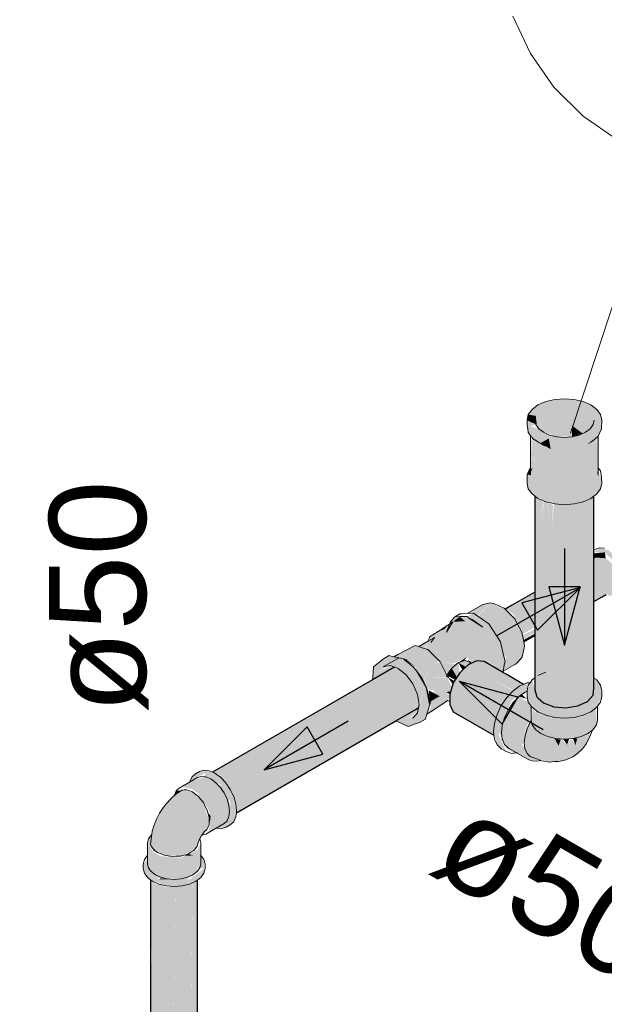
# Model space of a CAD drawing. Header units: millimetres. Extents: x 567 to 934, y -1 to 364.
# Tile 981 of 1056: x 747.94 to 749.15, y 196.26 to 198.3. Entities that reach past the tile are written whole.
import ezdxf

# ---------------------------------------------------------------- set-up
doc = ezdxf.new("R2010")
doc.units = ezdxf.units.MM
doc.header["$MEASUREMENT"] = 0
doc.linetypes.add('NULL', pattern=[0])
for name, color, linetype, lineweight in [('AF-Colunas', 140, 'Continuous', 13), ('AF-Condutos', 140, 'Continuous', 25), ('AF-Conexões', 152, 'Continuous', 18), ('AF-Indicação coluna', 5, 'Continuous', 13), ('AF-Sentido conduto', 140, 'Continuous', 30), ('AF-Textos conduto', 7, 'Continuous', 9)]:
    doc.layers.add(name, color=color, linetype=linetype, lineweight=lineweight)
doc.styles.add('Arial', font='arial.ttf')

msp = doc.modelspace()

# ---------------------------------------------------------------- hatches: boundary and pattern name
at = {"layer": 'AF-Colunas', "linetype": 'Continuous'}
for points in [[(748.9873, 197.3584), (748.987, 197.3406), (748.9896, 197.329), (748.9973, 197.3183), (749.0256, 197.302), (749.0442, 197.2975), (749.0642, 197.296), (749.0841, 197.2975), (749.1027, 197.302), (749.1187, 197.3091), (749.1387, 197.329), (749.141, 197.3507), (749.1329, 197.3638), (749.1308, 197.3758), (749.1308, 197.35), (749.1277, 197.4337), (749.1277, 197.3433), (749.1207, 197.4279), (749.1207, 197.3375), (749.1137, 197.4222), (749.134, 197.4376), (749.141, 197.4527), (749.1413, 197.4706), (749.1387, 197.4821), (749.131, 197.4928), (749.1187, 197.5021), (749.1027, 197.5091), (749.0841, 197.5136), (749.0642, 197.5151), (749.0442, 197.5136), (749.0256, 197.5091), (749.0096, 197.5021), (748.9973, 197.4928), (749.0111, 197.4882), (749.0154, 197.4497), (749.0483, 197.4364), (749.08, 197.4364), (749.08, 197.4595), (749.1019, 197.4431), (749.0948, 197.4399), (749.0642, 197.4352), (749.0335, 197.4399), (749.0111, 197.4529), (748.9944, 197.4577), (749.005, 197.4614), (748.987, 197.4706), (748.9896, 197.445), (748.9999, 197.4361), (749.0024, 197.3801), (748.9956, 197.4377), (748.9965, 197.3782), (748.9946, 197.4389), (748.9944, 197.3737), (748.9954, 197.3569)], [(749.0043, 197.4623), (749.005, 197.4797), (748.9896, 197.4821), (748.987, 197.4706)], [(749.0157, 197.4465), (749.0111, 197.4882), (748.9973, 197.4928), (748.9896, 197.4821), (749.0029, 197.48), (749.0076, 197.4577)], [(749.0079, 197.4553), (749.005, 197.4797), (749.0044, 197.464)], [(749.08, 197.4595), (749.08, 197.4364), (749.1019, 197.4431)], [(748.9954, 197.3744), (748.9954, 197.4378), (748.9946, 197.4389)], [(749.0016, 197.3795), (749.0016, 197.4302), (748.9968, 197.4361)], [(749.0319, 197.4328), (749.0145, 197.4231), (749.0359, 197.4108)], [(749.1207, 197.4262), (749.1138, 197.421), (749.1207, 197.3375)], [(749.1277, 197.3433), (749.1277, 197.4324), (749.1208, 197.4267)], [(749.1308, 197.35), (749.1308, 197.435), (749.1277, 197.4325)], [(749.1338, 197.3575), (749.134, 197.3974), (749.1312, 197.4353), (749.1308, 197.3776)], [(749.134, 197.3977), (749.134, 197.4376), (749.1312, 197.4353)], [(748.9873, 197.3584), (748.9954, 197.3569), (748.9944, 197.3735)]]:
    msp.add_hatch(color=140, dxfattribs=at).paths.add_polyline_path(points)
at = {"layer": 'AF-Condutos', "linetype": 'Continuous'}
for points in [[(749.1247, 196.9171), (749.1246, 197.3135), (749.0967, 197.2993), (749.0425, 197.2979), (749.0384, 197.2493), (749.0244, 197.3025), (749.0211, 197.303), (749.0185, 197.2608), (749.0094, 197.3092), (749.003, 197.314), (749.003, 196.9134), (749.007, 196.8989), (749.0209, 196.8866), (749.0422, 196.8785), (749.0674, 196.8762), (749.092, 196.8801), (749.1118, 196.8893), (749.1233, 196.9024)], [(749.0094, 197.3091), (749.0185, 197.2608), (749.0124, 197.307)], [(749.0185, 197.2608), (749.0198, 197.3014), (749.0123, 197.3079)], [(749.0245, 197.3022), (749.0384, 197.2493), (749.0273, 197.3012)], [(749.0384, 197.2493), (749.0407, 197.2953), (749.0278, 197.3014)], [(749.1319, 197.1899), (749.1247, 197.1857), (749.1247, 197.0968), (749.1687, 197.1213), (749.1745, 197.1295), (749.1757, 197.142), (749.1721, 197.1568), (749.1644, 197.1711), (749.1539, 197.1826)], [(749.003, 197.1147), (748.943, 197.0809), (748.9605, 197.0682), (748.9638, 197.0558), (749.003, 197.0779)], [(749.003, 197.0779), (748.9641, 197.0554), (748.9726, 197.0393), (749.003, 197.0547)], [(749.003, 197.0429), (749.003, 197.0547), (748.9748, 197.0404), (748.9783, 197.0287)], [(749.003, 197.0309), (749.003, 197.0393), (748.9776, 197.0259), (748.9792, 197.0172)], [(748.9801, 197.0125), (749.003, 197.0258), (749.003, 197.0292), (748.9794, 197.0161)], [(748.7123, 196.9595), (748.3379, 196.7433), (748.342, 196.7416), (748.7277, 196.9522)], [(748.8987, 196.9717), (748.8831, 196.9731), (748.8652, 196.9649), (748.848, 196.9486), (748.9428, 196.8939), (748.9582, 196.9112), (748.9125, 196.9376), (748.9591, 196.9119), (748.98, 196.9248), (748.9453, 196.9448)], [(748.7277, 196.9522), (748.342, 196.7416), (748.3544, 196.7363)], [(748.3519, 196.7345), (748.7405, 196.9401), (748.7279, 196.952), (748.3516, 196.7347)], [(748.3524, 196.7347), (748.3641, 196.7223), (748.7405, 196.9401)], [(748.3544, 196.7363), (748.7279, 196.952), (748.7277, 196.9522)], [(748.7408, 196.9397), (748.3642, 196.7222), (748.3644, 196.722), (748.7521, 196.9237)], [(748.3667, 196.7237), (748.7408, 196.9397), (748.7405, 196.9401)], [(748.848, 196.9486), (748.8346, 196.927), (748.9296, 196.8722), (748.9305, 196.8739)], [(748.9428, 196.8939), (748.848, 196.9486), (748.9296, 196.8747)], [(748.3668, 196.7232), (748.3753, 196.7055), (748.7521, 196.9237)], [(748.3755, 196.7052), (748.76, 196.9055), (748.7524, 196.9231), (748.3754, 196.7055)], [(748.3784, 196.7072), (748.7524, 196.9231), (748.7521, 196.9237)], [(748.9218, 196.8516), (748.8346, 196.927), (748.8273, 196.9038), (748.8273, 196.883), (748.9182, 196.8305), (748.9184, 196.8327)], [(748.9204, 196.8528), (748.9296, 196.8722), (748.8346, 196.927)], [(748.3839, 196.6877), (748.76, 196.9055), (748.3775, 196.7062)], [(748.76, 196.9055), (748.3831, 196.6872), (748.3832, 196.6869), (748.7631, 196.8888)], [(748.3877, 196.6716), (748.7631, 196.8888), (748.3848, 196.6878)], [(748.3866, 196.671), (748.7632, 196.8884), (748.7631, 196.8888)], [(748.7629, 196.8769), (748.7632, 196.8884), (748.3866, 196.671), (748.3866, 196.6707), (748.7136, 196.8506), (748.3871, 196.6606), (748.3869, 196.6593), (748.7161, 196.8494)], [(748.9173, 196.8224), (748.9173, 196.831), (748.8273, 196.883)], [(748.9185, 196.8216), (748.8273, 196.883), (748.8346, 196.8682), (748.9187, 196.8197)], [(748.7136, 196.8506), (748.3884, 196.6717), (748.3871, 196.6606)], [(748.2095, 194.9773), (748.2127, 194.9535), (748.2127, 196.5338)], [(748.2967, 194.994), (748.2965, 196.5261), (748.2806, 194.9384), (748.2965, 194.9458), (748.3057, 194.9563), (748.3057, 196.5196), (748.3056, 196.5196)], [(748.2095, 194.9651), (748.2126, 196.5185), (748.2095, 196.5208)], [(748.2127, 194.9535), (748.2238, 194.9436), (748.2238, 196.5239)], [(748.2127, 196.5182), (748.2127, 194.9535), (748.2237, 196.5102)], [(748.2408, 194.9372), (748.2408, 196.5175), (748.2238, 194.9443)], [(748.2238, 196.5127), (748.2238, 194.9436), (748.2407, 196.5058)], [(748.2408, 194.9372), (748.261, 194.9354), (748.2612, 194.9516), (748.261, 196.5157)], [(748.2408, 196.5058), (748.2408, 194.9372), (748.2608, 196.507)], [(748.261, 194.9354), (748.2714, 194.937), (748.2806, 196.5187)], [(748.2805, 196.5088), (748.261, 196.5073), (748.2612, 194.9516)], [(748.2714, 194.937), (748.2806, 194.9384), (748.2806, 196.5187)], [(748.2963, 196.5135), (748.2806, 196.5098), (748.2806, 194.9384)], [(748.3056, 196.5189), (748.2965, 196.5148), (748.2967, 194.994)], [(748.3057, 194.9563), (748.3068, 196.5204), (748.3057, 196.5196)], [(748.3068, 194.968), (748.3068, 196.5204), (748.3058, 195.0191)]]:
    msp.add_hatch(color=151, dxfattribs=at).paths.add_polyline_path(points)
at = {"layer": 'AF-Conexões', "linetype": 'Continuous'}
for points in [[(749.1514, 197.1113), (749.1578, 197.1075), (749.1726, 197.1092), (749.1877, 197.1187), (749.1927, 197.1373), (749.1877, 197.1617), (749.174, 197.1853), (749.1554, 197.2018), (749.1368, 197.2068), (749.1247, 197.1974), (749.1481, 197.1976), (749.1745, 197.1698), (749.1663, 197.1691), (749.1777, 197.134)], [(749.1267, 197.1869), (749.1491, 197.1854), (749.1481, 197.1976), (749.1247, 197.1955)], [(748.8959, 197.0898), (748.8637, 197.0713), (748.8751, 197.0717), (748.9119, 197.093)], [(748.8758, 197.0721), (748.8848, 197.0659), (748.9119, 197.093)], [(748.9119, 197.093), (748.8859, 197.0652), (748.9062, 197.0512), (748.9498, 197.0711), (748.9149, 197.0393), (748.9307, 197.0152), (748.9767, 197.0246), (748.9763, 197.0324), (748.9613, 197.0607), (748.9418, 197.0802)], [(748.9374, 196.9506), (748.9416, 196.9723), (748.9324, 197.0126), (748.9079, 197.05), (748.896, 197.0429), (748.8751, 197.0581), (748.8594, 197.0552), (748.8038, 197.0341), (748.7856, 197.0229), (748.7884, 197.0111), (748.796, 197.0218), (748.7633, 197.0029), (748.7753, 196.9988), (748.7818, 197.0071), (748.8222, 197.0236), (748.7778, 196.998), (748.8077, 196.9705), (748.8371, 196.9686), (748.863, 196.9817), (748.8738, 196.9687), (748.9103, 197.0015), (748.9186, 196.9649), (748.9091, 196.9657)], [(748.8341, 197.0542), (748.8169, 197.0391), (748.8594, 197.0552)], [(748.8292, 197.0541), (748.8205, 197.0327), (748.8341, 197.0542), (748.8486, 197.0653), (748.8376, 197.0644)], [(748.8479, 197.0647), (748.8341, 197.0542), (748.8594, 197.0552)], [(748.8637, 197.0713), (748.8484, 197.0707), (748.8376, 197.0644)], [(748.8486, 197.0653), (748.8594, 197.0552), (748.8751, 197.0581), (748.8647, 197.0629), (748.896, 197.0429), (748.8651, 197.0653)], [(748.9079, 197.05), (748.8764, 197.0718), (748.8651, 197.0653)], [(748.8651, 197.0653), (748.8747, 197.0583), (748.9013, 197.046), (748.9079, 197.05)], [(748.896, 197.0429), (748.9013, 197.046), (748.8747, 197.0583)], [(748.9069, 197.0515), (748.9149, 197.0393), (748.9498, 197.0711)], [(748.8038, 197.0341), (748.8169, 197.0391), (748.8236, 197.0473)], [(748.8222, 197.0236), (748.7818, 197.0071), (748.7778, 196.998)], [(748.9767, 197.0246), (748.9317, 197.0154), (748.9351, 197.0007)], [(748.9767, 196.9809), (748.9818, 197.0038), (748.9767, 197.0246), (748.9351, 197.0007), (748.9395, 196.9813), (748.9804, 197.0006), (748.9413, 196.9709), (748.9402, 196.9651)], [(748.7563, 197.0053), (748.7117, 196.9819), (748.7225, 196.9795), (748.7498, 196.9943), (748.7386, 196.9754), (748.7576, 196.9601), (748.7819, 196.9966)], [(748.7227, 196.9794), (748.7386, 196.9754), (748.7498, 196.9943)], [(748.7576, 196.9601), (748.7737, 196.9384), (748.8012, 196.9711), (748.8067, 196.9725), (748.7819, 196.9966)], [(748.9186, 196.9649), (748.9103, 197.0015), (748.8792, 196.9735), (748.8987, 196.9717)], [(748.9418, 196.9713), (748.9804, 197.0006), (748.9437, 196.9833)], [(748.7219, 196.9792), (748.6901, 196.9609), (748.7042, 196.9636), (748.6904, 196.9777), (748.6703, 196.961), (748.6807, 196.9501)], [(748.7773, 196.8531), (748.7865, 196.8828), (748.7824, 196.9093), (748.7706, 196.9366), (748.7529, 196.9605), (748.7343, 196.9755), (748.7017, 196.9842), (748.6904, 196.9777), (748.7008, 196.967), (748.7373, 196.9445), (748.7513, 196.9255), (748.7711, 196.9028), (748.7607, 196.8656), (748.7753, 196.8763), (748.768, 196.8805), (748.7607, 196.8656), (748.7661, 196.8466)], [(748.7386, 196.9754), (748.7327, 196.9768), (748.7576, 196.9601)], [(748.8716, 196.9679), (748.8593, 196.9741), (748.8454, 196.9696), (748.8587, 196.962)], [(748.847, 196.9709), (748.8563, 196.9731), (748.863, 196.9817)], [(748.8652, 196.976), (748.8689, 196.9667), (748.8737, 196.9688)], [(748.9659, 196.9685), (748.9767, 196.9809), (748.9402, 196.9651), (748.9382, 196.9546)], [(748.7104, 196.9614), (748.7045, 196.9635), (748.6807, 196.9501), (748.6703, 196.961), (748.6679, 196.9338)], [(748.7584, 196.956), (748.7378, 196.9727), (748.7591, 196.9524)], [(748.7591, 196.9524), (748.7785, 196.9188), (748.7844, 196.9137), (748.7737, 196.9384), (748.7576, 196.9601)], [(748.8216, 196.9435), (748.8067, 196.9725), (748.7737, 196.9384), (748.8176, 196.9395)], [(748.8012, 196.9711), (748.7742, 196.9391), (748.8029, 196.9685)], [(748.8399, 196.967), (748.8077, 196.9705), (748.8202, 196.9463)], [(748.8216, 196.9435), (748.8389, 196.9339), (748.8424, 196.9396), (748.8316, 196.9581)], [(748.8454, 196.9696), (748.8316, 196.9581), (748.841, 196.942), (748.8584, 196.9448), (748.848, 196.9486)], [(748.8454, 196.9696), (748.8536, 196.954), (748.8608, 196.9608)], [(749.1259, 196.9305), (749.0841, 196.9546), (749.0256, 196.9501)], [(748.8242, 196.9388), (748.7745, 196.9384), (748.7844, 196.9137), (748.8207, 196.9083)], [(748.8234, 196.9373), (748.8207, 196.9083), (748.8296, 196.9109), (748.832, 196.9185)], [(748.8245, 196.9392), (748.8307, 196.9505), (748.8241, 196.9471)], [(748.8242, 196.9388), (748.8334, 196.925), (748.8375, 196.9317)], [(749.1247, 196.9386), (749.1237, 196.9067), (749.1118, 196.8893), (749.0752, 196.8775), (749.0505, 196.8778), (749.0209, 196.8866), (749.007, 196.8989), (748.9974, 196.9337), (748.987, 196.9116), (748.9896, 196.888), (749.0096, 196.8681), (749.0256, 196.861), (749.0442, 196.8565), (749.0642, 196.855), (749.0841, 196.8565), (749.1027, 196.861), (749.1187, 196.8681), (749.131, 196.8773), (749.1413, 196.8996), (749.1387, 196.9231)], [(749.003, 196.9297), (749.0752, 196.8775), (749.0096, 196.9431)], [(749.1237, 196.9067), (749.0256, 196.9501), (749.0096, 196.9431)], [(748.764, 196.8828), (748.7711, 196.9028), (748.7513, 196.9255), (748.7607, 196.9039)], [(748.7813, 196.9164), (748.7785, 196.9188), (748.7856, 196.8841)], [(748.7882, 196.8896), (748.7844, 196.9137), (748.7854, 196.8902)], [(748.9442, 196.7857), (748.9282, 196.8211), (748.9355, 196.8568), (748.9555, 196.8914), (748.9872, 196.9123), (748.9865, 196.9276), (748.9582, 196.9113), (748.9451, 196.8974), (748.9338, 196.8808), (748.9251, 196.8628), (748.9197, 196.8444), (748.9178, 196.8271), (748.9251, 196.7998)], [(748.8067, 196.9003), (748.7847, 196.9121), (748.7878, 196.8921)], [(748.7878, 196.8921), (748.7882, 196.8896), (748.8067, 196.9003)], [(748.8273, 196.9003), (748.8207, 196.9083), (748.7882, 196.8896), (748.8236, 196.8912)], [(748.7939, 196.908), (748.8067, 196.9003), (748.8207, 196.9083), (748.7951, 196.9121)], [(748.8207, 196.9083), (748.8275, 196.9044), (748.8296, 196.9109)], [(748.9598, 196.7827), (748.9656, 196.7832), (748.9904, 196.769), (749.0121, 196.767), (748.9947, 196.7748), (749.0335, 196.7643), (749.0672, 196.7686), (749.0917, 196.7824), (749.11, 196.8025), (749.117, 196.8251), (749.0915, 196.8152), (749.0866, 196.7989), (749.0785, 196.8126), (749.0696, 196.8005), (749.0569, 196.8121), (749.0522, 196.7978), (749.0436, 196.8136), (749.0157, 196.8231), (748.9943, 196.8477), (748.983, 196.8183), (748.9827, 196.792), (748.9762, 196.8004), (748.9778, 196.8158), (748.9904, 196.8482), (748.9948, 196.8546), (748.9778, 196.8158), (748.9762, 196.8004), (748.9817, 196.8072), (748.9922, 196.8489), (748.9956, 196.8786), (748.9896, 196.888), (748.9702, 196.8994), (748.9637, 196.8946), (748.9408, 196.8563), (748.9297, 196.8248), (748.9448, 196.7914)], [(748.9793, 196.8233), (748.9712, 196.8964), (748.9571, 196.8855)], [(748.9771, 196.9029), (748.9702, 196.8994), (748.987, 196.8948)], [(748.7629, 196.8767), (748.7162, 196.8494), (748.7416, 196.8376), (748.7373, 196.8521), (748.7611, 196.8676)], [(748.7839, 196.8758), (748.7373, 196.8521), (748.7416, 196.8376), (748.7661, 196.8466), (748.7607, 196.8656), (748.7513, 196.8548)], [(748.7877, 196.8756), (748.7804, 196.863), (748.8236, 196.8912), (748.7886, 196.8896)], [(748.9355, 196.8568), (748.9282, 196.8211), (748.9408, 196.8563), (748.9555, 196.8914), (748.9466, 196.876)], [(748.9958, 196.8501), (749.0048, 196.8314), (749.0048, 196.8646), (748.9993, 196.8758)], [(749.1236, 196.8314), (749.1288, 196.8756), (749.1217, 196.8703), (749.1127, 196.8232)], [(749.1288, 196.8756), (749.1236, 196.8314), (749.1304, 196.8409), (749.1304, 196.8768)], [(749.1319, 196.8786), (749.1304, 196.8409), (749.1327, 196.8512)], [(749.0048, 196.8702), (749.0048, 196.8314), (749.0138, 196.8649)], [(749.0142, 196.866), (749.0048, 196.8314), (749.0157, 196.8232), (749.0157, 196.8654)], [(749.0157, 196.8633), (749.0157, 196.8232), (749.0281, 196.8599)], [(749.0282, 196.8603), (749.0157, 196.8232), (749.0464, 196.8129), (749.0317, 196.8595)], [(749.0323, 196.8574), (749.0464, 196.8129), (749.0464, 196.856)], [(749.066, 196.8551), (749.0642, 196.86), (749.0464, 196.8129), (749.0642, 196.8116), (749.0985, 196.8169), (749.0837, 196.8565)], [(749.0464, 196.8129), (749.0624, 196.8551), (749.0464, 196.8564)], [(749.0985, 196.8576), (749.0841, 196.8565), (749.0985, 196.8169)], [(749.0985, 196.8599), (749.0985, 196.8169), (749.1127, 196.8232), (749.1001, 196.8603)], [(749.1127, 196.8633), (749.1001, 196.8603), (749.1127, 196.8232)], [(749.1215, 196.8693), (749.1127, 196.8654), (749.1127, 196.8232)], [(749.0438, 196.8131), (749.0522, 196.7978), (749.0564, 196.8105)], [(749.0617, 196.8114), (749.0696, 196.8005), (749.0738, 196.8108)], [(749.091, 196.8136), (749.0819, 196.8129), (749.0866, 196.7989)], [(748.9678, 196.7832), (748.9408, 196.8003), (748.9485, 196.7932)], [(748.2906, 196.7232), (748.2769, 196.7128), (748.2963, 196.7076), (748.3064, 196.7003), (748.3299, 196.6658), (748.3338, 196.6528), (748.3299, 196.621), (748.3238, 196.6153), (748.3776, 196.646), (748.3745, 196.6752), (748.3615, 196.7004), (748.3441, 196.7221), (748.3566, 196.7166), (748.3731, 196.6881), (748.3776, 196.646), (748.3457, 196.6277), (748.3659, 196.6295), (748.3814, 196.6409), (748.3869, 196.6592), (748.3814, 196.6929), (748.3649, 196.7214), (748.3424, 196.7414), (748.3199, 196.7474), (748.3022, 196.7398), (748.2906, 196.7232), (748.3224, 196.7416), (748.3224, 196.7344)], [(748.3697, 196.6807), (748.3731, 196.6881), (748.3566, 196.7166), (748.3522, 196.7141)], [(748.274, 196.7061), (748.2513, 196.688), (748.2283, 196.6583), (748.2133, 196.6214), (748.2097, 196.5948), (748.2141, 196.5853), (748.2379, 196.5715), (748.2715, 196.5699), (748.299, 196.5812), (748.3079, 196.5983), (748.3262, 196.6249), (748.3304, 196.6426), (748.3187, 196.6803), (748.2963, 196.7027)], [(748.2606, 196.6966), (748.2731, 196.7055), (748.2627, 196.7046)], [(748.3323, 196.6405), (748.3338, 196.6528), (748.3276, 196.6606)], [(748.2113, 196.6112), (748.2054, 196.6053), (748.2109, 196.5813)], [(748.3133, 196.5721), (748.3133, 196.5971), (748.3068, 196.5825), (748.2726, 196.5665), (748.231, 196.5697), (748.2133, 196.5795), (748.2054, 196.6053), (748.2035, 196.5971), (748.2035, 196.5535), (748.2095, 196.5396), (748.2035, 196.563), (748.1947, 196.5535), (748.1969, 196.5344), (748.2095, 196.5208), (748.2419, 196.5084), (748.2749, 196.5084), (748.3034, 196.5179), (748.3199, 196.5344), (748.3199, 196.544), (748.2902, 196.5217), (748.2266, 196.5217), (748.2237, 196.5245), (748.2846, 196.5217), (748.3059, 196.5377), (748.3068, 196.5458), (748.3199, 196.544), (748.3199, 196.5572)], [(748.2869, 196.5741), (748.2805, 196.5704), (748.2988, 196.5714)], [(748.2315, 196.5239), (748.2266, 196.5217), (748.2494, 196.5217)]]:
    msp.add_hatch(color=161, dxfattribs=at).paths.add_polyline_path(points)

# ---------------------------------------------------------------- linework, layer by layer
at = {"layer": 'AF-Colunas'}
for p, q in [((749.0256, 197.5091), (749.0096, 197.5021)), ((749.0442, 197.5136), (749.0256, 197.5091)), ((749.0642, 197.5151), (749.0442, 197.5136)), ((749.0841, 197.5136), (749.0642, 197.5151)), ((749.1027, 197.5091), (749.0841, 197.5136)), ((749.1187, 197.5021), (749.1027, 197.5091)), ((748.9896, 197.4821), (748.987, 197.4706)), ((748.9973, 197.4928), (748.9896, 197.4821)), ((749.0096, 197.5021), (748.9973, 197.4928)), ((749.131, 197.4928), (749.1187, 197.5021)), ((749.1387, 197.4821), (749.131, 197.4928)), ((749.1413, 197.4706), (749.1387, 197.4821)), ((748.987, 197.4706), (748.9873, 197.4604)), ((749.005, 197.4614), (749.0029, 197.4706)), ((749.1254, 197.4706), (749.1233, 197.4614)), ((749.141, 197.4527), (749.1413, 197.4706)), ((748.9873, 197.4604), (748.9885, 197.4527)), ((748.9885, 197.4527), (748.9896, 197.445)), ((748.9896, 197.445), (748.9944, 197.4392)), ((749.0111, 197.4529), (749.005, 197.4614)), ((749.0209, 197.4456), (749.0111, 197.4529)), ((749.0335, 197.4399), (749.0209, 197.4456)), ((749.1075, 197.4456), (749.0948, 197.4399)), ((749.1172, 197.4529), (749.1075, 197.4456)), ((749.1233, 197.4614), (749.1172, 197.4529)), ((749.1341, 197.4377), (749.1376, 197.4452)), ((749.1376, 197.4452), (749.141, 197.4527)), ((748.9944, 197.4392), (748.9953, 197.438)), ((748.9944, 197.4392), (748.9944, 197.3737)), ((748.9953, 197.438), (748.9972, 197.4357)), ((748.9972, 197.4357), (749.001, 197.431)), ((749.001, 197.431), (749.0029, 197.4299)), ((749.0029, 197.4299), (749.0066, 197.4277)), ((749.0066, 197.4277), (749.0104, 197.4255)), ((749.0068, 197.4276), (749.0066, 197.4277)), ((749.0154, 197.4226), (749.0068, 197.4276)), ((749.0104, 197.4255), (749.0199, 197.4201)), ((749.024, 197.4176), (749.0154, 197.4226)), ((749.0483, 197.4364), (749.0335, 197.4399)), ((749.0642, 197.4352), (749.0483, 197.4364)), ((749.08, 197.4364), (749.0642, 197.4352)), ((749.0948, 197.4399), (749.08, 197.4364)), ((749.1137, 197.4222), (749.1187, 197.4251)), ((749.1187, 197.4251), (749.1267, 197.4316)), ((749.1267, 197.4316), (749.134, 197.4376)), ((749.134, 197.4376), (749.1341, 197.4377)), ((749.134, 197.3977), (749.134, 197.4376)), ((749.0199, 197.4201), (749.024, 197.4176)), ((749.134, 197.3974), (749.134, 197.3977)), ((749.134, 197.3719), (749.134, 197.3974)), ((748.9908, 197.3659), (748.9873, 197.3584)), ((748.9942, 197.3734), (748.9908, 197.3659)), ((748.9944, 197.3735), (748.9942, 197.3734)), ((748.9944, 197.3737), (748.9944, 197.3737)), ((748.9944, 197.3737), (748.9944, 197.3735)), ((748.9944, 197.3735), (748.9944, 197.3639)), ((748.9944, 197.3639), (748.9975, 197.3707)), ((749.1329, 197.3638), (749.134, 197.3568)), ((749.134, 197.3568), (749.134, 197.3719)), ((749.1387, 197.3661), (749.134, 197.3719)), ((749.1399, 197.3584), (749.1387, 197.3661)), ((748.9873, 197.3584), (748.987, 197.3406)), ((748.987, 197.3406), (748.9896, 197.329)), ((749.1387, 197.329), (749.1413, 197.3406)), ((749.141, 197.3507), (749.1399, 197.3584)), ((749.1413, 197.3406), (749.141, 197.3507)), ((748.9896, 197.329), (748.9973, 197.3183)), ((749.131, 197.3183), (749.1387, 197.329)), ((748.9973, 197.3183), (749.003, 197.314)), ((749.003, 197.314), (749.0096, 197.3091)), ((749.0096, 197.3091), (749.0256, 197.302)), ((749.0256, 197.302), (749.0442, 197.2975)), ((749.0841, 197.2975), (749.1027, 197.302)), ((749.1027, 197.302), (749.1187, 197.3091)), ((749.1187, 197.3091), (749.1247, 197.3135)), ((749.1247, 197.3135), (749.131, 197.3183)), ((749.0442, 197.2975), (749.0642, 197.296)), ((749.0642, 197.296), (749.0841, 197.2975))]:
    msp.add_line(p, q, dxfattribs=at)
at = {"layer": 'AF-Condutos'}
for p, q in [((749.003, 197.314), (749.003, 197.2697)), ((749.1247, 197.2451), (749.1247, 197.3135)), ((749.003, 197.2697), (749.003, 197.1981)), ((749.1247, 197.2145), (749.1247, 197.2451)), ((749.003, 197.1981), (749.003, 197.1155)), ((749.1247, 197.203), (749.1247, 197.2145)), ((749.1247, 197.2028), (749.1247, 197.203)), ((749.1247, 197.2019), (749.1247, 197.2028)), ((749.1247, 197.1995), (749.1247, 197.2019)), ((749.1247, 197.1904), (749.1247, 197.1995)), ((749.1247, 197.1857), (749.1247, 197.1904)), ((749.1319, 197.1899), (749.1247, 197.1857)), ((749.1247, 197.1223), (749.1247, 197.1857)), ((749.1424, 197.1892), (749.1319, 197.1899)), ((749.1491, 197.1854), (749.1424, 197.1892)), ((749.1247, 197.0959), (749.1247, 197.1223)), ((749.003, 197.1155), (748.9551, 197.0879)), ((749.003, 197.1155), (749.003, 197.0256)), ((749.1247, 197.0959), (749.1419, 197.1058)), ((749.1247, 197.0586), (749.1247, 197.0959)), ((749.1419, 197.1058), (749.1503, 197.1107)), ((748.943, 197.0809), (748.9418, 197.0802)), ((748.9551, 197.0879), (748.943, 197.0809)), ((749.1247, 196.994), (749.1247, 197.0586)), ((748.9801, 197.0124), (749.003, 197.0256)), ((749.003, 197.0256), (749.003, 196.9381)), ((749.1247, 196.9427), (749.1247, 196.994)), ((748.7123, 196.9595), (748.6679, 196.9338)), ((748.7144, 196.96), (748.7123, 196.9595)), ((748.8652, 196.9649), (748.8494, 196.95)), ((748.8737, 196.9689), (748.8652, 196.9649)), ((748.874, 196.969), (748.8737, 196.9689)), ((748.8831, 196.9731), (748.874, 196.969)), ((748.8987, 196.9717), (748.8831, 196.9731)), ((748.9351, 196.9507), (748.8987, 196.9717)), ((748.6679, 196.9338), (748.3379, 196.7433)), ((748.848, 196.9486), (748.8375, 196.9317)), ((748.8494, 196.95), (748.848, 196.9486)), ((748.9367, 196.9498), (748.9351, 196.9507)), ((748.9372, 196.9495), (748.9367, 196.9498)), ((748.9453, 196.9448), (748.9372, 196.9495)), ((748.98, 196.9248), (748.9453, 196.9448)), ((749.003, 196.9381), (749.003, 196.9134)), ((749.1247, 196.9386), (749.1247, 196.9427)), ((749.1247, 196.9171), (749.1247, 196.9386)), ((748.832, 196.9185), (748.8273, 196.9038)), ((748.8346, 196.927), (748.832, 196.9185)), ((748.8375, 196.9317), (748.8346, 196.927)), ((749.003, 196.9134), (749.007, 196.8989)), ((749.1233, 196.9024), (749.1247, 196.9171)), ((748.8273, 196.9038), (748.8273, 196.8892)), ((749.007, 196.8989), (749.0103, 196.8959)), ((749.0103, 196.8959), (749.0209, 196.8866)), ((749.1118, 196.8893), (749.1233, 196.9024)), ((748.7162, 196.8494), (748.7584, 196.8737)), ((748.7584, 196.8737), (748.7629, 196.8769)), ((748.8273, 196.8892), (748.8273, 196.883)), ((748.8273, 196.883), (748.8346, 196.8682)), ((749.0209, 196.8866), (749.0422, 196.8785)), ((749.0422, 196.8785), (749.0674, 196.8762)), ((749.0674, 196.8762), (749.092, 196.8801)), ((749.092, 196.8801), (749.1118, 196.8893)), ((748.8346, 196.8682), (748.9187, 196.8197)), ((748.3869, 196.6592), (748.7162, 196.8494)), ((748.2095, 196.5208), (748.2095, 194.9651)), ((748.3068, 195.0187), (748.3068, 196.5204))]:
    msp.add_line(p, q, dxfattribs=at)
at = {"layer": 'AF-Conexões'}
for p, q in [((749.1291, 197.2044), (749.1247, 197.2019)), ((749.1368, 197.2068), (749.1291, 197.2044)), ((749.1458, 197.2059), (749.1368, 197.2068)), ((749.1472, 197.2053), (749.1458, 197.2059)), ((748.8959, 197.0898), (748.8637, 197.0713)), ((748.9119, 197.093), (748.8959, 197.0898)), ((748.9177, 197.0921), (748.9119, 197.093)), ((748.9309, 197.0864), (748.9177, 197.0921)), ((748.9397, 197.0824), (748.9309, 197.0864)), ((748.9418, 197.0802), (748.9397, 197.0824)), ((748.9613, 197.0607), (748.9418, 197.0802)), ((748.8376, 197.0644), (748.8292, 197.0541)), ((748.8484, 197.0707), (748.8376, 197.0644)), ((748.8486, 197.0653), (748.8376, 197.0644)), ((748.8376, 197.0644), (748.8526, 197.0649)), ((748.8637, 197.0713), (748.8484, 197.0707)), ((748.8533, 197.0653), (748.8486, 197.0653)), ((748.8526, 197.0649), (748.8613, 197.0651)), ((748.8597, 197.0653), (748.8533, 197.0653)), ((748.8611, 197.0653), (748.8597, 197.0653)), ((748.8651, 197.0653), (748.8611, 197.0653)), ((748.8613, 197.0651), (748.8651, 197.0653)), ((748.8764, 197.0718), (748.8637, 197.0713)), ((748.8647, 197.0629), (748.896, 197.0429)), ((748.8751, 197.0581), (748.8647, 197.0629)), ((748.896, 197.0429), (748.8751, 197.0581)), ((748.9079, 197.05), (748.8764, 197.0718)), ((748.9763, 197.0324), (748.9613, 197.0607)), ((748.8236, 197.0473), (748.8038, 197.0341)), ((748.8205, 197.0327), (748.8341, 197.0542)), ((748.8292, 197.0541), (748.8205, 197.0327)), ((748.8274, 197.0498), (748.8236, 197.0473)), ((748.8341, 197.0542), (748.8274, 197.0498)), ((748.9324, 197.0126), (748.9079, 197.05)), ((748.7836, 197.0146), (748.7633, 197.0029)), ((748.7856, 197.0229), (748.7836, 197.0146)), ((748.796, 197.0218), (748.7836, 197.0146)), ((748.8038, 197.0341), (748.7856, 197.0229)), ((748.7884, 197.0111), (748.796, 197.0218)), ((748.9801, 197.0124), (748.9763, 197.0324)), ((748.7563, 197.0053), (748.7205, 196.9866)), ((748.7633, 197.0029), (748.7563, 197.0053)), ((748.7684, 197.0012), (748.7633, 197.0029)), ((748.7795, 196.9974), (748.7684, 197.0012)), ((748.7819, 196.9966), (748.7795, 196.9974)), ((748.803, 196.976), (748.7819, 196.9966)), ((748.938, 196.9881), (748.9324, 197.0126)), ((748.9767, 196.9809), (748.9818, 197.0038)), ((748.9818, 197.0038), (748.9801, 197.0124)), ((748.6904, 196.9777), (748.6703, 196.961)), ((748.7219, 196.9792), (748.6901, 196.9609)), ((748.7011, 196.9839), (748.6904, 196.9777)), ((748.7015, 196.9841), (748.7011, 196.9839)), ((748.7017, 196.9842), (748.7015, 196.9841)), ((748.7017, 196.9842), (748.7017, 196.9842)), ((748.7117, 196.9819), (748.7017, 196.9842)), ((748.7205, 196.9866), (748.7117, 196.9819)), ((748.7225, 196.9795), (748.7117, 196.9819)), ((748.732, 196.9773), (748.7225, 196.9795)), ((748.7327, 196.9768), (748.732, 196.9773)), ((748.7386, 196.9754), (748.7327, 196.9768)), ((748.7327, 196.9767), (748.7327, 196.9768)), ((748.7327, 196.9767), (748.7386, 196.9754)), ((748.7343, 196.9755), (748.7327, 196.9767)), ((748.7529, 196.9605), (748.7343, 196.9755)), ((748.8067, 196.9725), (748.803, 196.976)), ((748.8593, 196.9741), (748.8454, 196.9696)), ((748.8736, 196.9688), (748.8593, 196.9741)), ((748.9416, 196.9723), (748.938, 196.9881)), ((748.9659, 196.9685), (748.9767, 196.9809)), ((748.6703, 196.961), (748.6692, 196.9482)), ((748.6901, 196.9609), (748.7042, 196.9636)), ((748.7042, 196.9636), (748.7137, 196.9603)), ((748.7137, 196.9603), (748.7144, 196.96)), ((748.7144, 196.96), (748.7207, 196.9578)), ((748.7207, 196.9578), (748.7373, 196.9445)), ((748.7591, 196.9524), (748.7529, 196.9605)), ((748.8216, 196.9435), (748.8067, 196.9725)), ((748.8316, 196.9581), (748.8216, 196.9435)), ((748.8454, 196.9696), (748.8316, 196.9581)), ((748.9377, 196.9522), (748.9407, 196.968)), ((748.9377, 196.9522), (748.9617, 196.9661)), ((748.9407, 196.968), (748.9416, 196.9723)), ((748.9617, 196.9661), (748.9659, 196.9685)), ((748.6692, 196.9482), (748.6679, 196.9338)), ((748.7373, 196.9445), (748.7513, 196.9255)), ((748.7706, 196.9366), (748.7591, 196.9524)), ((748.7591, 196.9524), (748.7785, 196.9188)), ((748.7785, 196.9188), (748.7706, 196.9366)), ((748.8203, 196.9416), (748.8236, 196.9397)), ((748.8236, 196.9397), (748.8216, 196.9435)), ((748.8245, 196.9392), (748.8307, 196.9505)), ((748.9367, 196.9498), (748.9374, 196.9506)), ((748.9374, 196.9506), (748.9377, 196.9522)), ((748.9973, 196.9338), (748.9933, 196.9282)), ((749.003, 196.9381), (748.9973, 196.9338)), ((749.0256, 196.9501), (749.0096, 196.9431)), ((749.1265, 196.9372), (749.1247, 196.9386)), ((749.131, 196.9338), (749.1265, 196.9372)), ((749.1387, 196.9231), (749.131, 196.9338)), ((748.7513, 196.9255), (748.7607, 196.9039)), ((748.7824, 196.9093), (748.7785, 196.9188)), ((748.7785, 196.9188), (748.7856, 196.8841)), ((748.9724, 196.9216), (748.9582, 196.9113)), ((748.98, 196.9248), (748.9724, 196.9216)), ((748.9865, 196.9276), (748.98, 196.9248)), ((748.9908, 196.928), (748.9865, 196.9276)), ((748.9889, 196.9196), (748.987, 196.9116)), ((748.9896, 196.9231), (748.9889, 196.9196)), ((748.9933, 196.9282), (748.9896, 196.9231)), ((748.9933, 196.9282), (748.9908, 196.928)), ((749.1413, 196.9116), (749.1387, 196.9231)), ((748.7607, 196.9039), (748.764, 196.8828)), ((748.7861, 196.8858), (748.7824, 196.9093)), ((748.9451, 196.8974), (748.9338, 196.8808)), ((748.9582, 196.9113), (748.9451, 196.8974)), ((748.9693, 196.8984), (748.9621, 196.8908)), ((748.9702, 196.8994), (748.9693, 196.8984)), ((748.9758, 196.9035), (748.9702, 196.8994)), ((748.9828, 196.9086), (748.9758, 196.9035)), ((748.987, 196.9104), (748.9828, 196.9086)), ((748.987, 196.9116), (748.987, 196.9104)), ((748.987, 196.9104), (748.987, 196.8996)), ((748.987, 196.8996), (748.9896, 196.888)), ((749.1387, 196.888), (749.1413, 196.8996)), ((749.1413, 196.8996), (749.1413, 196.9116)), ((748.764, 196.8828), (748.7607, 196.8656)), ((748.7804, 196.863), (748.7838, 196.8741)), ((748.7838, 196.8741), (748.7865, 196.8828)), ((748.7864, 196.8838), (748.7861, 196.8858)), ((748.7864, 196.8837), (748.7882, 196.8896)), ((748.7882, 196.8896), (748.7864, 196.8838)), ((748.7864, 196.8837), (748.7864, 196.8838)), ((748.7865, 196.8828), (748.7864, 196.8837)), ((748.7888, 196.8685), (748.8236, 196.8912)), ((748.8236, 196.8912), (748.8273, 196.8892)), ((748.9338, 196.8808), (748.9251, 196.8628)), ((748.9485, 196.8724), (748.9408, 196.8563)), ((748.9585, 196.8871), (748.9485, 196.8724)), ((748.9621, 196.8908), (748.9585, 196.8871)), ((748.9896, 196.888), (748.9956, 196.8797)), ((748.9956, 196.8797), (748.9956, 196.8512)), ((748.9956, 196.8797), (748.9973, 196.8773)), ((748.9973, 196.8773), (749.0096, 196.8681)), ((749.1187, 196.8681), (749.131, 196.8773)), ((749.131, 196.8773), (749.1327, 196.8797)), ((749.1327, 196.8797), (749.1387, 196.888)), ((749.1327, 196.8512), (749.1327, 196.8797)), ((748.7607, 196.8656), (748.7513, 196.8548)), ((748.7661, 196.8466), (748.7773, 196.8531)), ((748.7773, 196.8531), (748.7774, 196.8533)), ((748.7774, 196.8533), (748.7804, 196.863)), ((748.7804, 196.863), (748.7888, 196.8685)), ((748.9251, 196.8628), (748.9197, 196.8444)), ((748.9408, 196.8563), (748.9359, 196.84)), ((749.0096, 196.8681), (749.0256, 196.861)), ((749.0256, 196.861), (749.0442, 196.8565)), ((749.0442, 196.8565), (749.0642, 196.855)), ((749.0642, 196.855), (749.0841, 196.8565)), ((749.0841, 196.8565), (749.1027, 196.861)), ((749.1027, 196.861), (749.1187, 196.8681)), ((748.7162, 196.8494), (748.7208, 196.8472)), ((748.7208, 196.8472), (748.7416, 196.8376)), ((748.7416, 196.8376), (748.7661, 196.8466)), ((748.9197, 196.8444), (748.9178, 196.8271)), ((748.9359, 196.84), (748.9343, 196.8246)), ((748.9874, 196.833), (748.9852, 196.8256)), ((748.9943, 196.8477), (748.9874, 196.833)), ((748.9958, 196.8501), (748.9943, 196.8477)), ((748.9956, 196.8512), (748.9958, 196.8501)), ((748.9958, 196.8501), (748.9979, 196.8409)), ((748.9979, 196.8409), (749.0048, 196.8314)), ((749.0048, 196.8314), (749.0157, 196.8232)), ((749.1222, 196.8304), (749.1236, 196.8314)), ((749.1236, 196.8314), (749.1304, 196.8409)), ((749.1304, 196.8409), (749.1327, 196.8512)), ((748.9178, 196.8271), (748.9187, 196.8197)), ((748.9187, 196.8197), (748.9197, 196.8118)), ((748.9197, 196.8118), (748.9251, 196.7998)), ((748.9343, 196.8246), (748.9359, 196.811)), ((748.9359, 196.811), (748.9367, 196.8093)), ((748.983, 196.8183), (748.9814, 196.8043)), ((748.9852, 196.8256), (748.983, 196.8183)), ((749.0157, 196.8232), (749.0299, 196.8169)), ((749.0299, 196.8169), (749.0464, 196.8129)), ((749.0464, 196.8129), (749.0642, 196.8116)), ((749.0642, 196.8116), (749.0819, 196.8129)), ((749.0819, 196.8129), (749.0985, 196.8169)), ((749.0985, 196.8169), (749.1127, 196.8232)), ((749.11, 196.8025), (749.116, 196.8159)), ((749.1127, 196.8232), (749.122, 196.8302)), ((749.116, 196.8159), (749.122, 196.8302)), ((749.122, 196.8302), (749.1222, 196.8304)), ((748.9251, 196.7998), (748.9338, 196.7917)), ((748.9338, 196.7917), (748.9442, 196.7857)), ((748.9367, 196.8093), (748.9408, 196.8003)), ((748.9408, 196.8003), (748.9485, 196.7932)), ((748.9485, 196.7932), (748.9656, 196.7832)), ((748.9814, 196.8043), (748.9827, 196.792)), ((748.9827, 196.792), (748.987, 196.7822)), ((749.0917, 196.7824), (749.1015, 196.7913)), ((749.1015, 196.7913), (749.11, 196.8025)), ((748.9442, 196.7857), (748.9555, 196.7822)), ((748.9555, 196.7822), (748.9598, 196.7827)), ((748.9598, 196.7827), (748.9656, 196.7832)), ((748.9656, 196.7832), (748.9666, 196.7827)), ((748.9666, 196.7827), (748.981, 196.7743)), ((748.981, 196.7743), (748.9904, 196.769)), ((748.987, 196.7822), (748.9938, 196.7757)), ((748.9938, 196.7757), (749.0139, 196.7678)), ((749.0672, 196.7686), (749.0817, 196.7752)), ((749.0817, 196.7752), (749.0917, 196.7824)), ((748.9904, 196.769), (749.0004, 196.7659)), ((749.0004, 196.7659), (749.0121, 196.767)), ((749.0121, 196.767), (749.0136, 196.7676)), ((749.0136, 196.7676), (749.0139, 196.7678)), ((749.0139, 196.7678), (749.0147, 196.7675)), ((749.0147, 196.7675), (749.0173, 196.767)), ((749.0173, 196.767), (749.0335, 196.7643)), ((749.0335, 196.7643), (749.044, 196.7652)), ((749.044, 196.7652), (749.0529, 196.7651)), ((749.0529, 196.7651), (749.0672, 196.7686)), ((748.3066, 196.7321), (748.2689, 196.7103)), ((748.2951, 196.7331), (748.2906, 196.7232)), ((748.3022, 196.7398), (748.2951, 196.7331)), ((748.3106, 196.7446), (748.3022, 196.7398)), ((748.3147, 196.7346), (748.3066, 196.7321)), ((748.3199, 196.7474), (748.3106, 196.7446)), ((748.3216, 196.7339), (748.3147, 196.7346)), ((748.3307, 196.7464), (748.3199, 196.7474)), ((748.324, 196.7337), (748.3216, 196.7339)), ((748.3341, 196.7294), (748.324, 196.7337)), ((748.3379, 196.7433), (748.3307, 196.7464)), ((748.3441, 196.7221), (748.3341, 196.7294)), ((748.3424, 196.7414), (748.3379, 196.7433)), ((748.3541, 196.7329), (748.3424, 196.7414)), ((748.3649, 196.7214), (748.3541, 196.7329)), ((748.2689, 196.7103), (748.2627, 196.7046)), ((748.3535, 196.7122), (748.3441, 196.7221)), ((748.3615, 196.7004), (748.3535, 196.7122)), ((748.3742, 196.7078), (748.3649, 196.7214)), ((748.2579, 196.6941), (748.2513, 196.688)), ((748.2587, 196.6947), (748.2579, 196.6941)), ((748.2612, 196.6971), (748.2587, 196.6947)), ((748.2588, 196.696), (748.2587, 196.6947)), ((748.2627, 196.7046), (748.2588, 196.696)), ((748.274, 196.7061), (748.2612, 196.6971)), ((748.2792, 196.7066), (748.274, 196.7061)), ((748.2844, 196.7071), (748.2792, 196.7066)), ((748.2887, 196.7055), (748.2844, 196.7071)), ((748.2963, 196.7027), (748.2887, 196.7055)), ((748.3039, 196.6968), (748.2963, 196.7027)), ((748.3082, 196.6934), (748.3039, 196.6968)), ((748.3135, 196.6868), (748.3082, 196.6934)), ((748.3677, 196.6876), (748.3615, 196.7004)), ((748.3814, 196.6929), (748.3742, 196.7078)), ((748.3859, 196.6778), (748.3814, 196.6929)), ((748.2365, 196.6711), (748.2283, 196.6583)), ((748.2433, 196.6795), (748.2365, 196.6711)), ((748.2513, 196.688), (748.2433, 196.6795)), ((748.3187, 196.6803), (748.3135, 196.6868)), ((748.3226, 196.6727), (748.3187, 196.6803)), ((748.3264, 196.6651), (748.3226, 196.6727)), ((748.3716, 196.6746), (748.3677, 196.6876)), ((748.3729, 196.6622), (748.3716, 196.6746)), ((748.3874, 196.6634), (748.3859, 196.6778)), ((748.2283, 196.6583), (748.2226, 196.6473)), ((748.3284, 196.6573), (748.3264, 196.6651)), ((748.3305, 196.6496), (748.3284, 196.6573)), ((748.3304, 196.6426), (748.3305, 196.6496)), ((748.3677, 196.6428), (748.3709, 196.65)), ((748.3709, 196.65), (748.3716, 196.6514)), ((748.3716, 196.6514), (748.3729, 196.6622)), ((748.3814, 196.6409), (748.3859, 196.6508)), ((748.3859, 196.6508), (748.3869, 196.6592)), ((748.3869, 196.6592), (748.3874, 196.6634)), ((748.2167, 196.6327), (748.2133, 196.6214)), ((748.2226, 196.6473), (748.2167, 196.6327)), ((748.3238, 196.6153), (748.3615, 196.6371)), ((748.3262, 196.6249), (748.3283, 196.6303)), ((748.3283, 196.6303), (748.3304, 196.6356)), ((748.3304, 196.6356), (748.3304, 196.6426)), ((748.3457, 196.6277), (748.3566, 196.6266)), ((748.3566, 196.6266), (748.3659, 196.6295)), ((748.3615, 196.6371), (748.3677, 196.6428)), ((748.3659, 196.6295), (748.3742, 196.6343)), ((748.3742, 196.6343), (748.3814, 196.6409)), ((748.2109, 196.613), (748.2054, 196.6053)), ((748.2113, 196.6107), (748.2097, 196.5948)), ((748.2118, 196.6137), (748.2109, 196.613)), ((748.2118, 196.6137), (748.2113, 196.6107)), ((748.212, 196.6145), (748.2118, 196.6137)), ((748.2133, 196.6214), (748.212, 196.6145)), ((748.3113, 196.6057), (748.3152, 196.6129)), ((748.3152, 196.6129), (748.3155, 196.6134)), ((748.3152, 196.6129), (748.3157, 196.6128)), ((748.3155, 196.6134), (748.3206, 196.6198)), ((748.3157, 196.6128), (748.3238, 196.6153)), ((748.3206, 196.6198), (748.3262, 196.6249)), ((748.2054, 196.6053), (748.2035, 196.5971)), ((748.2035, 196.5971), (748.2035, 196.5751)), ((748.2097, 196.5948), (748.2119, 196.59)), ((748.2119, 196.59), (748.2141, 196.5853)), ((748.3026, 196.5857), (748.3061, 196.5902)), ((748.3061, 196.5902), (748.3079, 196.5983)), ((748.3079, 196.5983), (748.3108, 196.6048)), ((748.3108, 196.6048), (748.3112, 196.6056)), ((748.3112, 196.6056), (748.3113, 196.6057)), ((748.3114, 196.6053), (748.3112, 196.6056)), ((748.3133, 196.5971), (748.3114, 196.6053)), ((748.3133, 196.5752), (748.3133, 196.5971)), ((748.2003, 196.5678), (748.1969, 196.563)), ((748.2032, 196.5719), (748.2003, 196.5678)), ((748.2035, 196.5721), (748.2032, 196.5719)), ((748.2035, 196.5751), (748.2035, 196.5723)), ((748.2035, 196.5723), (748.2035, 196.5721)), ((748.2035, 196.5721), (748.2035, 196.5535)), ((748.2141, 196.5853), (748.2176, 196.5823)), ((748.2184, 196.5817), (748.2156, 196.5805)), ((748.2176, 196.5823), (748.2184, 196.5817)), ((748.2184, 196.5817), (748.2239, 196.5772)), ((748.2239, 196.5772), (748.2328, 196.5736)), ((748.2328, 196.5736), (748.2379, 196.5715)), ((748.2379, 196.5715), (748.2462, 196.5703)), ((748.2462, 196.5703), (748.2544, 196.569)), ((748.2544, 196.569), (748.263, 196.5695)), ((748.263, 196.5695), (748.2715, 196.5699)), ((748.2715, 196.5699), (748.2792, 196.572)), ((748.2792, 196.572), (748.2869, 196.5742)), ((748.2869, 196.5742), (748.2929, 196.5777)), ((748.2929, 196.5777), (748.299, 196.5812)), ((748.299, 196.5812), (748.2991, 196.5814)), ((748.2991, 196.5814), (748.3026, 196.5857)), ((748.3133, 196.5723), (748.3133, 196.5752)), ((748.3133, 196.5721), (748.3133, 196.5723)), ((748.3133, 196.5535), (748.3133, 196.5721)), ((748.3135, 196.5719), (748.3133, 196.5721)), ((748.3165, 196.5678), (748.3135, 196.5719)), ((748.3199, 196.563), (748.3165, 196.5678)), ((748.1969, 196.563), (748.1947, 196.5535)), ((748.1947, 196.5535), (748.1947, 196.5439)), ((748.2035, 196.5535), (748.2054, 196.5453)), ((748.3114, 196.5453), (748.3133, 196.5535)), ((748.3221, 196.5535), (748.3199, 196.563)), ((748.3221, 196.5439), (748.3221, 196.5535)), ((748.1947, 196.5439), (748.1969, 196.5344)), ((748.1969, 196.5344), (748.2032, 196.5255)), ((748.2054, 196.5453), (748.2095, 196.5396)), ((748.2095, 196.5396), (748.2109, 196.5377)), ((748.2109, 196.5377), (748.2196, 196.5311)), ((748.2196, 196.5311), (748.231, 196.5261)), ((748.231, 196.5261), (748.2442, 196.5229)), ((748.2726, 196.5229), (748.2858, 196.5261)), ((748.2858, 196.5261), (748.2972, 196.5311)), ((748.2972, 196.5311), (748.3059, 196.5377)), ((748.3059, 196.5377), (748.3068, 196.5389)), ((748.3068, 196.5389), (748.3114, 196.5453)), ((748.3135, 196.5255), (748.3199, 196.5344)), ((748.3199, 196.5344), (748.3221, 196.5439)), ((748.2032, 196.5255), (748.2095, 196.5208)), ((748.2095, 196.5208), (748.2134, 196.5179)), ((748.2134, 196.5179), (748.2266, 196.5121)), ((748.2266, 196.5121), (748.2419, 196.5084)), ((748.2419, 196.5084), (748.2584, 196.5071)), ((748.2442, 196.5229), (748.2584, 196.5218)), ((748.2584, 196.5218), (748.2726, 196.5229)), ((748.2584, 196.5071), (748.2749, 196.5084)), ((748.2749, 196.5084), (748.2902, 196.5121)), ((748.2902, 196.5121), (748.3034, 196.5179)), ((748.3034, 196.5179), (748.3068, 196.5204)), ((748.3068, 196.5204), (748.3135, 196.5255))]:
    msp.add_line(p, q, dxfattribs=at)
at = {"layer": 'AF-Indicação coluna'}
msp.add_line((749.2632, 198.0096), (749.0767, 197.4435), dxfattribs=at)
msp.add_lwpolyline([(748.958, 198.3056), (748.9939, 198.2286), (749.0425, 198.1591), (749.1026, 198.0991), (749.1721, 198.0504), (749.2491, 198.0145), (749.3311, 197.9925), (749.4156, 197.9851), (749.5002, 197.9925), (749.5822, 198.0145), (749.6591, 198.0504), (749.7287, 198.0991), (749.7887, 198.1591), (749.8374, 198.2286), (749.8733, 198.3056)], dxfattribs=at)
at = {"layer": 'AF-Sentido conduto'}
for p, q in [((749.0972, 197.1252), (748.9765, 197.0929)), ((749.0089, 197.0368), (749.0972, 197.1252)), ((749.0965, 197.1263), (749.0318, 197.1263)), ((749.0318, 197.1263), (749.0642, 197.0056)), ((749.0642, 197.0056), (749.0965, 197.1263)), ((748.9765, 197.0929), (749.0089, 197.0368)), ((748.8474, 196.9307), (748.9358, 196.8423)), ((748.9681, 196.8983), (748.8474, 196.9307)), ((748.9358, 196.8423), (748.9681, 196.8983)), ((748.5329, 196.8368), (748.4445, 196.7484)), ((748.5653, 196.7807), (748.5329, 196.8368)), ((748.4445, 196.7484), (748.5653, 196.7807))]:
    msp.add_line(p, q, dxfattribs=at)
for points in [[(749.0642, 197.2056), (749.0642, 197.0056)], [(748.924, 197.0252), (749.0972, 197.1252)], [(749.0206, 196.8307), (748.8474, 196.9307)], [(748.6177, 196.8484), (748.4445, 196.7484)]]:
    msp.add_lwpolyline(points, dxfattribs=at)

# ---------------------------------------------------------------- texts
at = {"layer": 'AF-Textos conduto', "linetype": 'NULL', "char_height": 0.2, "width": 0.962805, "attachment_point": 8, "line_spacing_factor": 0.6, "style": 'Arial'}
for insert, rotation in [((748.2055, 197.1056), 90.0002), ((748.9857, 196.4154), 329.9999)]:
    msp.add_mtext('ø50', dxfattribs=dict(at, insert=insert, rotation=rotation))

doc.saveas('drawing.dxf')
